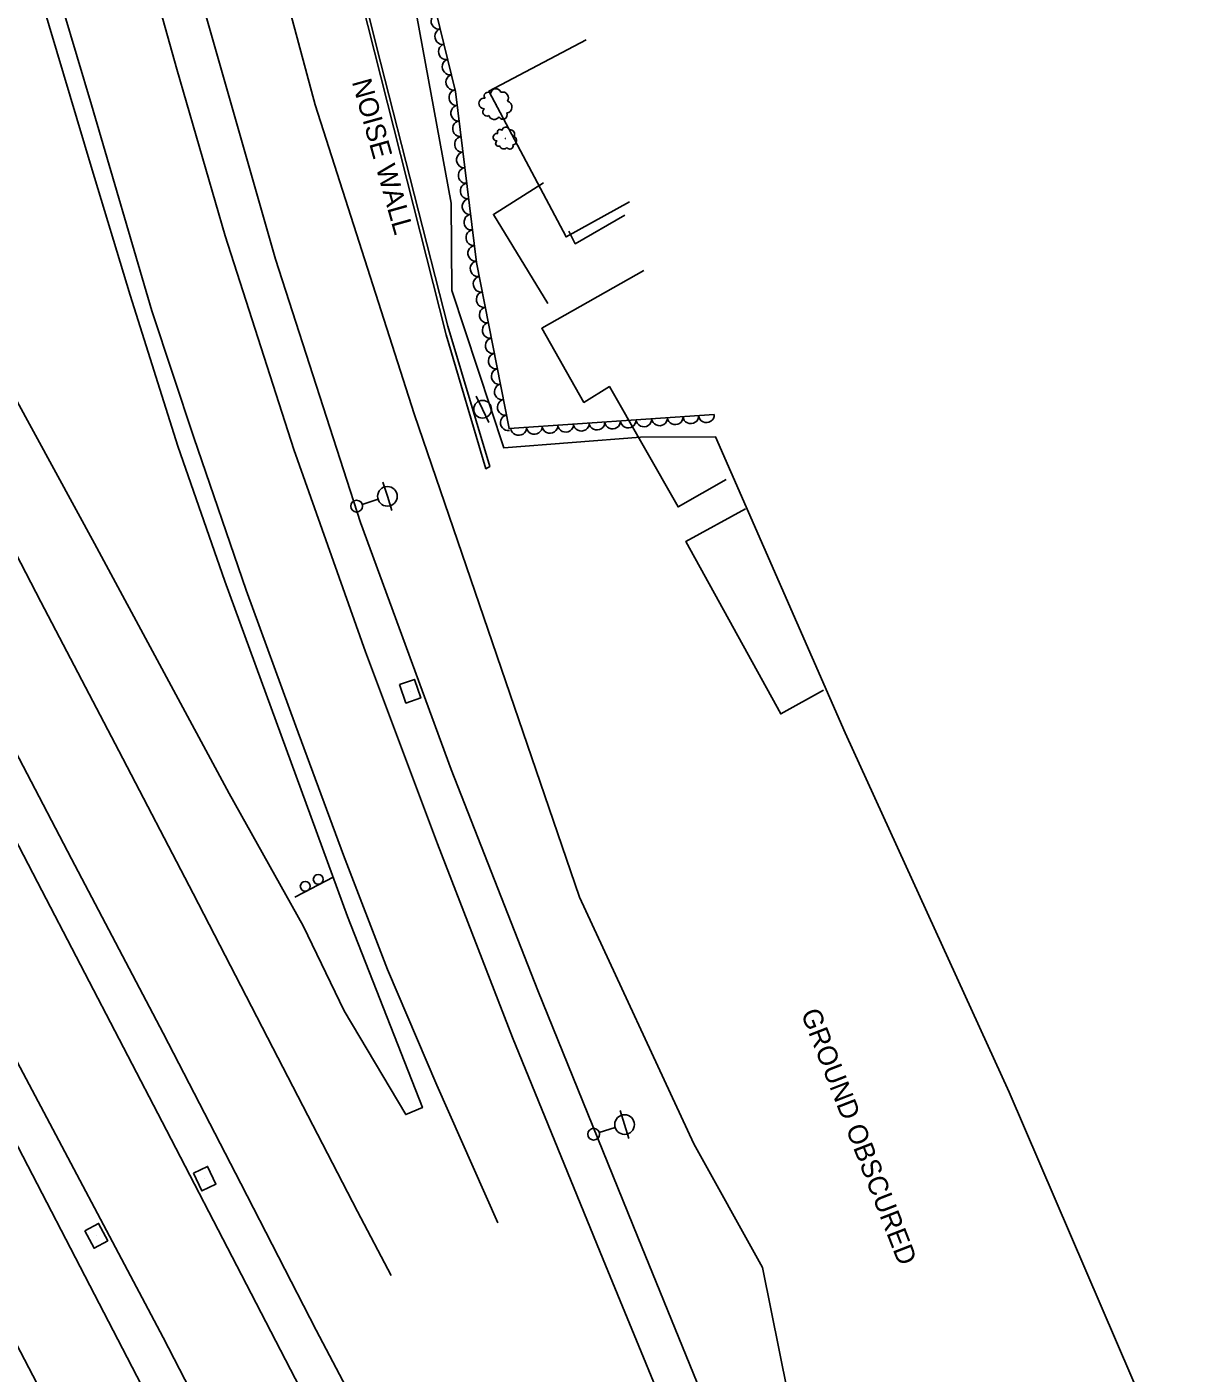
# Model space of a CAD drawing. Extents: x 1722896 to 1754269, y 648279 to 666297.
# Drawn here: x 1726441.6 to 1726739.1, y 656701.6 to 657044.9 of the extents above; entities that cross this region are included whole.
import ezdxf

# ---------------------------------------------------------------- set-up
doc = ezdxf.new("R2010")
doc.units = 0
for name, color, linetype in [('DESIGN - CENTERLINE - Proposed Text', 7, 'Continuous'), ('DESIGN - PUBLIC HEARING - Shapes', 7, 'Continuous'), ('DESIGN - SCRATCH - User 1', 7, 'Continuous'), ('SURVEY - CENTERLINE - Preliminary', 7, 'Continuous'), ('SURVEY - CENTERLINE - Preliminary Text', 7, 'Continuous'), ('SURVEY - DRAINAGE - Natural Features', 7, 'Continuous'), ('SURVEY - DTM - Breaklines', 7, 'Continuous'), ('SURVEY - VEGETATION - Features with Text', 7, 'Continuous')]:
    doc.layers.add(name, color=color, linetype=linetype)

msp = doc.modelspace()

# ---------------------------------------------------------------- linework, layer by layer
at = {"layer": 'DESIGN - CENTERLINE - Proposed Text'}
for points in [[(1726595.33, 657000.31), (1726579.11, 656991.34), (1726559.45, 657028.55), (1726584.26, 657041.59)], [(1726619.97, 656929.47), (1726607.69, 656922.5), (1726590.19, 656953.16), (1726583.66, 656949.14), (1726572.91, 656968.06), (1726598.93, 656982.76)], [(1726644.76, 656875.74), (1726633.89, 656869.69), (1726609.7, 656913.68), (1726624.9, 656921.98)]]:
    msp.add_lwpolyline(points, dxfattribs=at)
at = {"layer": 'DESIGN - PUBLIC HEARING - Shapes'}
msp.add_line((1726519.84, 656828.19), (1726509.93, 656822.96), dxfattribs=at)
for centre in [(1726515.89, 656827.49), (1726512.57, 656825.74)]:
    msp.add_circle(centre, 1.25, dxfattribs=at)
at = {"layer": 'DESIGN - SCRATCH - User 1'}
msp.add_lwpolyline([(1726381, 657652.21), (1726408.22, 657546.19), (1726422.41, 657484.03), (1726439.94, 657409.35), (1726459.75, 657325.68), (1726476.24, 657252.3), (1726500.59, 657156.7), (1726516.86, 657091.32), (1726548.53, 656966.41), (1726558.67, 656932.24), (1726559.63, 656932.77), (1726548.98, 656968.62), (1726531.75, 657035.9), (1726512.24, 657113.95), (1726500.6, 657160.92), (1726473.14, 657270.05), (1726457.98, 657336.92), (1726437.8, 657422.18), (1726419.74, 657501.54), (1726403.46, 657568.29), (1726387.43, 657631.08), (1726373.33, 657687.09)], dxfattribs=at)
at = {"layer": 'SURVEY - CENTERLINE - Preliminary'}
for points in [[(1726635.7, 656696.47), (1726629.25, 656728.49), (1726611.73, 656760.04), (1726582.58, 656823), (1726540.37, 656946.25), (1726515.09, 657025.05), (1726489.29, 657121.29)], [(1726535.96, 657075.42), (1726549.82, 656999.98), (1726549.96, 656977.7), (1726563.22, 656937.58), (1726598.11, 656940.28), (1726617.24, 656940.33), (1726650.3, 656864.91), (1726692.14, 656773.22), (1726739.06, 656664.09)]]:
    msp.add_lwpolyline(points, dxfattribs=at)
at = {"layer": 'SURVEY - CENTERLINE - Preliminary Text'}
for points in [[(1726624.92, 656668.84), (1726597.45, 656736.24), (1726571.93, 656799.16), (1726549.81, 656855.52), (1726526.71, 656918.48), (1726505.02, 656985.71), (1726486.6, 657049.96), (1726469.03, 657114.38), (1726454.34, 657180.42), (1726441.65, 657239.2), (1726427.83, 657298.54), (1726416.2, 657352.6), (1726401.91, 657416.92), (1726388.61, 657468.49), (1726377.49, 657507.19), (1726367.56, 657538.93), (1726355.86, 657575.45), (1726345.64, 657605.36), (1726334.13, 657637.26), (1726321.92, 657669.44), (1726313.29, 657690.92), (1726305.45, 657709.59), (1726303.2, 657708.59)], [(1726321.06, 657135.55), (1726330.91, 657116.8), (1726354.12, 657072.38), (1726380.68, 657021.77), (1726402.77, 656979.83), (1726423.17, 656940.57), (1726445.11, 656898.28), (1726465.03, 656860.32), (1726483.95, 656823.87), (1726504.35, 656784.57), (1726525.87, 656742.82), (1726534.48, 656726.51)], [(1726676.38, 656404.13), (1726658.36, 656438.38), (1726636.1, 656480.78), (1726618.69, 656514.06), (1726599.78, 656550.74), (1726576.8, 656594.64), (1726555.39, 656635.56), (1726536.68, 656671.98), (1726515.38, 656712.52), (1726496.19, 656749.9), (1726476.32, 656788.28), (1726452.93, 656832.72), (1726428.24, 656880.04), (1726407.64, 656919.69), (1726385.46, 656961.83), (1726362.29, 657006.32), (1726344.94, 657039.05), (1726320.6, 657086.5), (1726308.43, 657109.72)], [(1726302.22, 657098.99), (1726335.58, 657033.86), (1726379.19, 656951.04), (1726415.75, 656881.68), (1726444.29, 656826.75), (1726477.18, 656763.56), (1726496.31, 656726.61), (1726533.76, 656654.36), (1726571.36, 656583.59), (1726608.38, 656511.09), (1726640.51, 656449.86), (1726668.91, 656395.2)], [(1726363.05, 657089.17), (1726393.37, 657033.4), (1726422.9, 656978.85), (1726458.86, 656913.12), (1726493.2, 656849.37), (1726512.03, 656815.68), (1726522.51, 656794), (1726538.22, 656767.51), (1726542.45, 656769.31), (1726531.62, 656797.03), (1726523.33, 656818.04), (1726492.04, 656903.51), (1726480.06, 656937.96), (1726467.88, 656976.52), (1726457.98, 657009.32), (1726438.46, 657074.57)], [(1726651.4, 656374.16), (1726598.53, 656474.34), (1726558.16, 656552.13), (1726520.73, 656624.6), (1726476.33, 656710.67), (1726438.33, 656782.43), (1726394.85, 656866.27), (1726366.17, 656921.69), (1726329.83, 656991.69), (1726286.74, 657074.5)], [(1726443.42, 657074.08), (1726458.04, 657025.03), (1726473.41, 656972.46), (1726484.16, 656940.2), (1726497.5, 656901.26), (1726510.18, 656866.55), (1726522.3, 656833.65), (1726533.53, 656804.48), (1726546.12, 656775.05), (1726561.68, 656739.87)], [(1726611.08, 656675.78), (1726588.61, 656730.56), (1726565.44, 656787.14), (1726546.31, 656836.53), (1726527.97, 656885.53), (1726509.7, 656937.16), (1726492.15, 656991.6), (1726479.82, 657034.13), (1726469.87, 657069.75)], [(1726643.74, 656365.44), (1726629.93, 656391.75), (1726603.35, 656443.36), (1726578.36, 656491.4), (1726552.8, 656540.06), (1726525.16, 656593.38), (1726495.87, 656650.11), (1726458.83, 656721.63), (1726419.78, 656796.81), (1726382.86, 656867.28), (1726351.86, 656926.58), (1726310.95, 657005.08), (1726280.81, 657062.96), (1726279.35, 657065.74)], [(1726263.38, 657045.6), (1726282.74, 657008.63), (1726331.64, 656915.04), (1726381.79, 656818.69), (1726433.5, 656719.23), (1726497.16, 656597.18), (1726500.23, 656591.28)], [(1726574.44, 656974.36), (1726560.57, 656997.08), (1726573.36, 657005.16)], [(1726579.85, 656992.79), (1726581.44, 656989.58), (1726594.1, 656996.88)]]:
    msp.add_lwpolyline(points, dxfattribs=at)
at = {"layer": 'SURVEY - DRAINAGE - Natural Features'}
for p, q in [((1726539.35, 656875.48), (1726539.35, 656875.48)), ((1726486.93, 656751.19), (1726486.93, 656751.19)), ((1726459.27, 656736.6), (1726459.27, 656736.6))]:
    msp.add_line(p, q, dxfattribs=at)
for points in [[(1726536.65, 656877.19), (1726540.43, 656878.49), (1726542.05, 656873.77), (1726538.27, 656872.46), (1726536.65, 656877.19)], [(1726484.05, 656752.58), (1726487.66, 656754.3), (1726489.81, 656749.79), (1726486.2, 656748.07), (1726484.05, 656752.58)], [(1726456.32, 656737.85), (1726459.84, 656739.75), (1726462.22, 656735.35), (1726458.7, 656733.45), (1726456.32, 656737.85)]]:
    msp.add_lwpolyline(points, dxfattribs=at)
at = {"layer": 'SURVEY - DTM - Breaklines'}
for p, q in [((1726557.81, 656947.39), (1726556.18, 656950.77)), ((1726557.81, 656947.39), (1726559.45, 656944.02)), ((1726533.55, 656925.19), (1726532.41, 656928.76)), ((1726527.11, 656923.14), (1726531.16, 656924.43)), ((1726533.55, 656925.19), (1726534.68, 656921.61)), ((1726594.03, 656764.97), (1726592.92, 656768.55)), ((1726587.58, 656762.97), (1726591.64, 656764.23)), ((1726594.03, 656764.97), (1726595.14, 656761.38))]:
    msp.add_line(p, q, dxfattribs=at)
for centre, radius in [((1726557.81, 656947.39), 2.25), ((1726533.55, 656925.19), 2.5), ((1726525.68, 656922.68), 1.5), ((1726594.03, 656764.97), 2.5), ((1726586.15, 656762.52), 1.5)]:
    msp.add_circle(centre, radius, dxfattribs=at)
at = {"layer": 'SURVEY - VEGETATION - Features with Text'}
msp.add_lwpolyline([(1726616.93, 656946.03), (1726564.56, 656942.47), (1726556.24, 656984.84), (1726550.93, 657028.44), (1726539.04, 657077.14), (1726521.15, 657110.09), (1726569.57, 657114.91)], dxfattribs=at)
for centre, radius in [((1726561.24, 657025.11), 0.0472), ((1726563.64, 657016.45), 0.0337)]:
    msp.add_circle(centre, radius, dxfattribs=at)
for centre, radius, start, end in [((1726559.15, 657027.31), 0.928, 40.8036, 219.5493), ((1726561.2, 657027.81), 1.35, 18.6875, 175.4764), ((1726562.89, 657026.76), 1.54, 327.7402, 105.2644), ((1726558.22, 657025.39), 1.35, 80.8243, 274.244), ((1726558.89, 657023.19), 1.03, 123.443, 300.7621), ((1726563.78, 657024.46), 1.53, 278.636, 74.4745), ((1726560.79, 657022.77), 1.46, 198.73, 325.5757), ((1726562.98, 657022.49), 1.13, 208.8889, 23.8892), ((1726561.5, 657016.78), 0.962, 77.4695, 270.8892), ((1726562.24, 657018.11), 0.662, 37.4488, 216.1945), ((1726563.72, 657018.38), 0.964, 15.3327, 172.1216), ((1726564.88, 657017.56), 1.1, 324.3854, 101.9097), ((1726565.42, 657015.89), 1.09, 275.2813, 71.1197), ((1726561.88, 657015.18), 0.732, 120.0882, 297.4073), ((1726563.22, 657014.81), 1.04, 195.3752, 322.2209), ((1726564.77, 657014.52), 0.805, 205.5342, 20.5344)]:
    msp.add_arc(centre, radius, start, end, dxfattribs=at)
for centre, major_axis in [((1726546.56, 657046.33), (-0.47, 1.94)), ((1726547.51, 657042.44), (-0.47, 1.94)), ((1726548.46, 657038.56), (-0.47, 1.94)), ((1726549.41, 657034.67), (-0.47, 1.94)), ((1726550.36, 657030.78), (-0.47, 1.94)), ((1726551.12, 657026.86), (-0.24, 1.99)), ((1726551.6, 657022.89), (-0.24, 1.99)), ((1726552.09, 657018.92), (-0.24, 1.99)), ((1726552.57, 657014.95), (-0.24, 1.99)), ((1726553.06, 657010.98), (-0.24, 1.99)), ((1726553.54, 657007.01), (-0.24, 1.99)), ((1726554.02, 657003.04), (-0.24, 1.99)), ((1726554.51, 656999.07), (-0.24, 1.99)), ((1726554.99, 656995.1), (-0.24, 1.99)), ((1726555.48, 656991.13), (-0.24, 1.99)), ((1726555.96, 656987.16), (-0.24, 1.99)), ((1726556.56, 656983.21), (-0.39, 1.96)), ((1726557.33, 656979.28), (-0.39, 1.96)), ((1726558.11, 656975.36), (-0.39, 1.96)), ((1726558.88, 656971.43), (-0.39, 1.96)), ((1726559.65, 656967.51), (-0.39, 1.96)), ((1726560.42, 656963.58), (-0.39, 1.96)), ((1726561.19, 656959.66), (-0.39, 1.96)), ((1726561.96, 656955.73), (-0.39, 1.96)), ((1726562.73, 656951.81), (-0.39, 1.96)), ((1726563.5, 656947.88), (-0.39, 1.96)), ((1726564.27, 656943.96), (-0.39, 1.96)), ((1726594.98, 656944.54), (-2, -0.14)), ((1726598.97, 656944.81), (-2, -0.14)), ((1726602.96, 656945.08), (-2, -0.14)), ((1726606.95, 656945.35), (-2, -0.14)), ((1726610.94, 656945.62), (-2, -0.14)), ((1726614.93, 656945.89), (-2, -0.14)), ((1726567.04, 656942.64), (-2, -0.14)), ((1726571.03, 656942.91), (-2, -0.14)), ((1726575.02, 656943.18), (-2, -0.14)), ((1726579.01, 656943.45), (-2, -0.14)), ((1726583, 656943.72), (-2, -0.14)), ((1726586.99, 656943.99), (-2, -0.14)), ((1726590.98, 656944.26), (-2, -0.14))]:
    msp.add_ellipse(centre, major_axis=major_axis, ratio=0.940188, start_param=0, end_param=3.141593, dxfattribs=at)

# ---------------------------------------------------------------- texts
at = {"layer": 'DESIGN - SCRATCH - User 1'}
msp.add_text('NOISE WALL', height=5, rotation=285.6277, dxfattribs=at).set_placement((1726524.45, 657030.91))
at = {"layer": 'SURVEY - CENTERLINE - Preliminary'}
msp.add_text('GROUND OBSCURED', height=5, rotation=291.2556, dxfattribs=at).set_placement((1726638.95, 656793.41))

doc.saveas('drawing.dxf')
